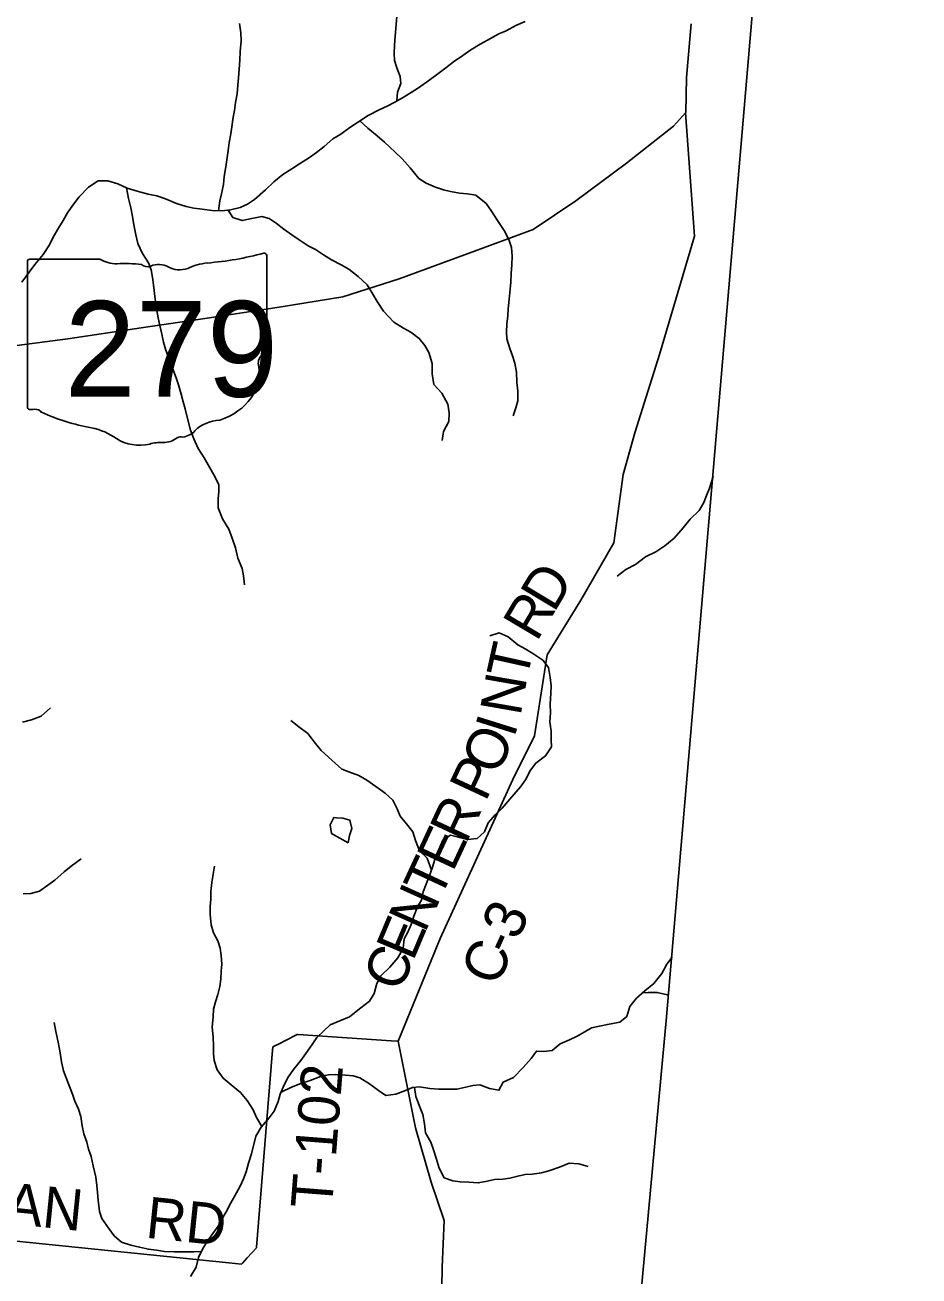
# Model space of a CAD drawing. Extents: x 1715311 to 2083412, y 146837 to 553079.
# Drawn here: x 1977507 to 1984007, y 316815 to 325907 of the extents above; entities that cross this region are included whole.
import ezdxf

# ---------------------------------------------------------------- set-up
doc = ezdxf.new("R2010")
doc.units = 0
for name, color, linetype in [('GM_X_Adjacent_County', 7, 'Continuous'), ('GM_X_County', 7, 'Continuous'), ('GM_X_County_Road', 7, 'Continuous'), ('GM_X_County_Road_Text', 7, 'Continuous'), ('GM_X_Minor_Lake', 7, 'Continuous'), ('GM_X_Minor_River', 7, 'Continuous'), ('GM_X_State_Location', 7, 'Continuous'), ('GM_X_State_Route', 7, 'Continuous'), ('GM_X_State_Shield', 7, 'Continuous'), ('GM_X_Township', 7, 'Continuous'), ('GM_X_Township_Road', 7, 'Continuous'), ('GM_X_Township_Road_Text', 7, 'Continuous')]:
    doc.layers.add(name, color=color, linetype=linetype)

msp = doc.modelspace()

# ---------------------------------------------------------------- linework, layer by layer
at = {"layer": 'GM_X_Adjacent_County'}
msp.add_lwpolyline([(1962033.5, 309585.4), (1968500, 308993.3), (1969333.1, 308914.5), (1969792.9, 308867.9), (1973036.6, 308563.8), (1974921.4, 308385.3), (1978099, 308006.1), (1980094.8, 307768), (1981158.3, 307641.1), (1981333.8, 309559.5), (1981413.6, 310431.3), (1981491.3, 311279.7), (1981647.4, 312985.2), (1981968.5, 316493.7), (1982170.3, 318699.4), (1982895.7, 327173.9), (1982963.5, 327965.4), (1983031.4, 328758.3), (1983804.4, 337791.6), (1984006.9, 340156)], dxfattribs=at)
at = {"layer": 'GM_X_County'}
msp.add_lwpolyline([(1984006.9, 340156), (1983804.4, 337791.6), (1983031.4, 328758.3), (1982963.5, 327965.4), (1982895.7, 327173.9), (1982170.3, 318699.4), (1981968.5, 316493.7), (1981647.4, 312985.2), (1981491.3, 311279.7), (1981413.6, 310431.3), (1981333.8, 309559.5), (1981158.3, 307641.1), (1980094.8, 307768), (1978099, 308006.1), (1974921.4, 308385.3), (1973036.6, 308563.8), (1969792.9, 308867.9), (1969333.1, 308914.5), (1968500, 308993.3), (1962033.5, 309585.4)], dxfattribs=at)
at = {"layer": 'GM_X_County_Road'}
msp.add_lwpolyline([(1982309.1, 325269.3), (1982373.6, 324372.1), (1982119.8, 323512.1), (1981939.8, 322942.5), (1981857.2, 322640.8), (1981787.4, 322144.6), (1981548.5, 321726.1), (1981302.5, 321329.1), (1981211.7, 320739.7), (1981053.3, 320422.8), (1980525.4, 319268.8), (1980221.2, 318521.1), (1980345.4, 317891), (1980459.9, 317497.1), (1980555, 317217.4), (1980540.7, 316878.2), (1980535, 316580.4)], dxfattribs=at)
at = {"layer": 'GM_X_Minor_Lake'}
for points in [[(1979772.9, 320145.5), (1979753.3, 320146.7), (1979725.4, 320094.6), (1979735.5, 320030.5), (1979857.5, 319962.6)], [(1979857.5, 319962.6), (1979867.4, 320016.7), (1979883.3, 320066.8), (1979869.2, 320128.9), (1979817.2, 320142.8), (1979772.9, 320145.5)]]:
    msp.add_lwpolyline(points, dxfattribs=at)
at = {"layer": 'GM_X_Minor_River'}
for points in [[(1977483.1, 324037.9), (1977536.9, 324112.1), (1977578.8, 324166.3), (1977638.5, 324240.5), (1977684.3, 324308.7), (1977712.2, 324364.8), (1977754, 324435), (1977783.9, 324487.2), (1977815.7, 324541.3), (1977853.6, 324597.5), (1977901.4, 324659.7), (1977969.1, 324729.9), (1978039, 324774.1), (1978108.9, 324774.2), (1978180.8, 324752.4), (1978248.8, 324722.5), (1978322.7, 324698.6), (1978402.6, 324678.7), (1978466.6, 324664.8), (1978528.5, 324642.9), (1978608.5, 324609), (1978678.4, 324589.1), (1978734.4, 324577.2), (1978794.3, 324569.3), (1978864.2, 324559.5), (1978938.1, 324555.6), (1979000, 324563.7), (1979071.9, 324581.9), (1979123.8, 324606), (1979175.6, 324640.2), (1979255.4, 324710.5), (1979317.2, 324768.7), (1979381, 324820.9), (1979446.8, 324863.1), (1979502.7, 324897.2), (1979574.5, 324945.5), (1979626.4, 324979.6), (1979682.2, 325023.8), (1979744, 325080), (1979803.9, 325114.2), (1979867.7, 325162.4), (1979931.5, 325204.6), (1980001.3, 325250.8), (1980083.1, 325291), (1980141, 325317.1), (1980194.9, 325347.3), (1980250.7, 325377.5), (1980314.6, 325417.6), (1980368.4, 325449.8), (1980442.2, 325504), (1980498.1, 325544.2), (1980565.9, 325596.4), (1980621.7, 325638.6), (1980689.5, 325686.8), (1980747.4, 325727), (1980817.2, 325769.2), (1980869.1, 325797.3), (1980952.9, 325843.6), (1981004.8, 325865.7), (1981074.6, 325903.9), (1981144.4, 325934.1)], [(1978913.4, 324556.9), (1978924, 324629.7), (1978935.9, 324679.8), (1978949.7, 324747.9), (1978955.6, 324806), (1978967.5, 324876.1), (1978977.3, 324944.2), (1978985.2, 324996.3), (1978991.1, 325052.4), (1979003, 325116.6), (1979010.9, 325166.6), (1979020.7, 325236.8), (1979030.6, 325286.9), (1979038.5, 325343), (1979048.4, 325407.1), (1979054.2, 325471.2), (1979060.1, 325523.3), (1979064, 325585.4), (1979069.9, 325651.5), (1979071.7, 325715.6), (1979077.6, 325791.7), (1979075.5, 325849.8), (1979067.4, 325917.9)], [(1980210.5, 325355.7), (1980214.7, 325419.4), (1980238.6, 325481.6), (1980234.5, 325533.6), (1980210.4, 325595.7), (1980192.3, 325649.7), (1980192.2, 325701.8), (1980194.1, 325759.9), (1980198, 325826), (1980209.7, 325970.2)], [(1979940.8, 325210.7), (1979999.5, 325156.6), (1980067.5, 325102.7), (1980121.5, 325056.7), (1980197.6, 324982.8), (1980249.6, 324934.8), (1980307.6, 324868.8), (1980369.7, 324792.8), (1980423.7, 324756.9), (1980491.6, 324729), (1980549.6, 324709.1), (1980601.5, 324697.2), (1980665.5, 324685.3), (1980723.4, 324681.4), (1980785.3, 324669.5), (1980859.3, 324609.5), (1980899.4, 324555.5), (1980941.4, 324487.5), (1980991.5, 324413.5), (1981023.6, 324347.5), (1981043.7, 324289.4), (1981047.8, 324227.4), (1981045.9, 324163.3), (1981042, 324101.2), (1981038.2, 324037.1), (1981034.3, 323987), (1981026.4, 323914.9), (1981020.5, 323844.7), (1981016.6, 323792.7), (1981010.8, 323732.5), (1981008.9, 323676.5), (1981011, 323626.4), (1981033.1, 323556.3), (1981051.1, 323502.3), (1981069.2, 323450.2), (1981079.3, 323384.2), (1981083.5, 323310.1), (1981089.6, 323246), (1981089.7, 323175.9), (1981075.8, 323123.8), (1981056, 323065.6)], [(1978245, 324724.1), (1978258.9, 324646.4), (1978277, 324578.3), (1978289.1, 324516.2), (1978299.2, 324454.2), (1978313.3, 324382.1), (1978327.4, 324320), (1978361.5, 324246), (1978405.6, 324178), (1978423.6, 324127.9), (1978433.7, 324071.9), (1978441.8, 324019.8), (1978454, 323915.7), (1978462.1, 323845.6), (1978474.2, 323779.5), (1978488.3, 323723.5), (1978502.4, 323659.4), (1978514.5, 323603.3), (1978528.6, 323551.3), (1978556.7, 323471.2), (1978578.8, 323413.2), (1978606.9, 323343.1), (1978622.9, 323291.1), (1978643, 323223), (1978657.1, 323169), (1978671.2, 323116.9), (1978691.3, 323038.8), (1978711.4, 322962.8), (1978733.5, 322898.7), (1978765.6, 322828.7), (1978809.7, 322760.7), (1978847.8, 322692.6), (1978879.8, 322638.6), (1978915.9, 322566.6), (1978916, 322516.5), (1978912.1, 322464.4), (1978910.2, 322398.3), (1978942.3, 322318.3), (1978988.4, 322242.3), (1979012.5, 322178.2), (1979036.6, 322108.2), (1979054.7, 322032.1), (1979086.8, 321958), (1979094.9, 321904), (1979103, 321837.9)], [(1978984.9, 324561.7), (1979018.1, 324507.7), (1979086, 324485.8), (1979155.9, 324502), (1979229.8, 324516.1), (1979281.7, 324500.2), (1979333.7, 324466.3), (1979387.7, 324424.3), (1979447.7, 324382.4), (1979499.7, 324346.4), (1979565.7, 324302.5), (1979619.7, 324276.5), (1979677.7, 324236.6), (1979735.7, 324200.7), (1979805.6, 324164.8), (1979861.6, 324132.8), (1979929.6, 324078.9), (1979995.7, 324018.9), (1980035.7, 323950.9), (1980067.8, 323898.9), (1980113.9, 323826.9), (1980187.9, 323746.9), (1980259.9, 323705), (1980311.9, 323675), (1980373.9, 323629.1), (1980413.9, 323577.1), (1980442, 323527.1), (1980468.1, 323447), (1980466.2, 323370.9), (1980480.3, 323294.8), (1980536.4, 323230.8), (1980580.5, 323150.8), (1980590.6, 323088.8), (1980588.7, 323024.6), (1980550.9, 322952.5), (1980539, 322888.3)], [(1982510.2, 322625.2), (1982484.9, 322539.8), (1982461.1, 322487.7), (1982443.2, 322437.6), (1982409.3, 322379.4), (1982343.6, 322315.2), (1982291.8, 322253), (1982228, 322178.7), (1982158.2, 322122.5), (1982092.4, 322078.3), (1982018.5, 322042.1), (1981946.7, 321985.9), (1981874.9, 321949.7), (1981813.1, 321901.5)], [(1979865.8, 318698.5), (1979947.6, 318763), (1980011.4, 318811.2), (1980045.3, 318867.4), (1980065.1, 318939.5), (1980093, 318995.7), (1980158.8, 319059.9), (1980218.6, 319126.1), (1980256.4, 319198.3), (1980264.2, 319264.4), (1980290.1, 319314.5), (1980314, 319368.7), (1980333.8, 319428.8), (1980361.7, 319497), (1980389.5, 319547.1), (1980401.4, 319607.2), (1980453.1, 319737.5), (1980473, 319793.6), (1980490.8, 319857.8), (1980522.6, 319931.9), (1980544.5, 319982), (1980600.3, 320018.2), (1980724.2, 319986.4), (1980794.1, 319994.6), (1980848, 320042.8), (1980873.8, 320108.9), (1980925.6, 320167.1), (1980977.4, 320215.3), (1981031.2, 320281.5), (1981109, 320369.8), (1981146.8, 320419.9), (1981182.6, 320490.1), (1981220.5, 320542.2), (1981292.3, 320594.5), (1981334.1, 320660.6), (1981332, 320710.7), (1981331.9, 320774.8), (1981323.8, 320842.9), (1981327.7, 320907), (1981325.5, 320971.1), (1981329.4, 321051.2), (1981333.3, 321103.3), (1981325.2, 321165.4), (1981313.1, 321237.5), (1981271, 321291.5), (1981199, 321339.4), (1981143, 321373.3), (1981089.1, 321403.3), (1981021, 321461.2), (1980955.1, 321489.1), (1980887.2, 321466.9)], [(1977489.1, 320841.2), (1977555, 320857.3), (1977624.9, 320883.5), (1977692.7, 320943.7)], [(1980462.7, 319764.7), (1980430.9, 319851.6), (1980374.9, 319905.6), (1980346.8, 319979.6), (1980326.7, 320043.7), (1980280.6, 320101.7), (1980234.6, 320157.7), (1980212.5, 320209.7), (1980180.5, 320273.8), (1980126.4, 320323.7), (1980058.4, 320373.6), (1979992.4, 320419.6), (1979934.5, 320453.5), (1979862.5, 320479.4), (1979810.5, 320499.3), (1979738.5, 320563.3), (1979660.5, 320633.2), (1979618.5, 320685.2), (1979562.4, 320757.2), (1979498.4, 320805.1), (1979440.4, 320853.1)], [(1977493.5, 319591.3), (1977549.4, 319595.5), (1977613.3, 319611.6), (1977673.1, 319655.8), (1977725, 319692), (1977790.8, 319752.2), (1977842.6, 319792.3), (1977914.4, 319846.5)], [(1978875.8, 318698.5), (1978877.8, 318754.6), (1978891.8, 318806.7), (1978907.9, 318860.8), (1978923.9, 318918.9), (1978931.9, 318971), (1978933.9, 319029.1), (1978938, 319081.2), (1978934, 319143.3), (1978926, 319197.4), (1978908, 319251.5), (1978878, 319309.5), (1978859.9, 319367.6), (1978852, 319441.7), (1978854, 319499.8), (1978858, 319553.9), (1978858, 319610), (1978866, 319674.1), (1978876.1, 319736.2), (1978884.1, 319792.3)], [(1981883, 318699.8), (1981904.9, 318773), (1981952.7, 318833.2), (1982012.5, 318887.4), (1982078.3, 318941.6), (1982138.1, 319013.8), (1982173.9, 319080), (1982211.3, 319133)], [(1981996, 318872.5), (1982038.5, 318875.4), (1982104.4, 318875.6), (1982178.3, 318857.7), (1982187.8, 318857.7)], [(1979368.3, 318151.2), (1979445.5, 318187.6), (1979513.6, 318213.7), (1979579.6, 318235.7), (1979655.7, 318263.8), (1979713.8, 318275.8), (1979763.9, 318279.9), (1979836, 318273.9), (1979892, 318269.9), (1979942.1, 318253.9), (1980012.1, 318211.9), (1980078.2, 318163.8), (1980130.2, 318125.8), (1980204.3, 318135.8), (1980274.4, 318163.9), (1980324.5, 318183.9), (1980374.5, 318190), (1980450.6, 318178), (1980516.7, 318172), (1980646.8, 318172), (1980712.9, 318188.1), (1980763, 318198.1), (1980813, 318204.2), (1980883.1, 318176.2), (1980953.2, 318164.2), (1980983.2, 318224.3), (1981059.3, 318256.4), (1981129.4, 318330.5), (1981187.5, 318396.6), (1981225.6, 318448.8), (1981275.6, 318446.8), (1981339.7, 318454.8), (1981397.8, 318502.9), (1981465.8, 318531), (1981521.9, 318557.1), (1981572, 318587.1), (1981626, 318617.2), (1981742, 318643.5), (1981832.9, 318659.2), (1981883, 318699.8)], [(1978790.4, 316993.4), (1978734.4, 316991.3), (1978680.3, 316989.3), (1978594.2, 316991.3), (1978522.1, 316993.3), (1978462.1, 317001.2), (1978404, 317009.2), (1978339.9, 317025.2), (1978275.9, 317039.2), (1978207.8, 317061.2), (1978155.8, 317107.3), (1978115.7, 317159.4), (1978065.7, 317233.5), (1978049.7, 317283.5), (1978039.7, 317365.7), (1978033.7, 317421.8), (1978029.7, 317471.8), (1978021.7, 317533.9), (1978003.7, 317616.1), (1977987.7, 317682.2), (1977969.7, 317736.2), (1977955.7, 317788.3), (1977935.7, 317848.4), (1977921.7, 317906.5), (1977913.7, 317974.6), (1977895.7, 318026.7), (1977869.7, 318084.8), (1977851.7, 318136.9), (1977829.7, 318190.9), (1977805.6, 318255), (1977787.6, 318305.1), (1977771.6, 318371.2), (1977761.6, 318437.3), (1977747.6, 318513.4), (1977731.6, 318591.5), (1977719.7, 318657.7)], [(1978710.3, 316811), (1978750.4, 316879.2), (1978768.4, 316949.3), (1978800.5, 317013.4), (1978836.5, 317073.5), (1978872.6, 317123.6), (1978910.6, 317175.7), (1978938.7, 317227.8), (1978970.7, 317281.9), (1979002.8, 317346), (1979032.8, 317398.1), (1979070.9, 317468.3), (1979094.9, 317520.3), (1979115, 317572.4), (1979133, 317634.6), (1979153, 317702.7), (1979185.1, 317830.9), (1979225.2, 317897), (1979281.2, 317963.1), (1979319.3, 318013.2), (1979347.3, 318083.4), (1979361.4, 318135.5), (1979391.4, 318203.6), (1979421.5, 318259.7), (1979459.5, 318315.8), (1979511.6, 318379.9), (1979549.7, 318432), (1979595.7, 318496.1), (1979629.8, 318548.2), (1979726.1, 318640.1), (1979865.8, 318698.5)], [(1979228.7, 317901.2), (1979191.1, 317967.1), (1979165.1, 318021.2), (1979121.1, 318091.3), (1979073.1, 318149.4), (1979005, 318203.4), (1978946.9, 318251.5), (1978902.9, 318313.6), (1978882.9, 318381.7), (1978876.9, 318431.8), (1978876.9, 318485.8), (1978874.9, 318552), (1978866.9, 318624.1), (1978875.8, 318698.5)], [(1980338, 318185.6), (1980348.5, 318119.8), (1980380.5, 318037.7), (1980398.5, 317987.6), (1980412.5, 317921.5), (1980418.5, 317855.4), (1980456.5, 317787.3), (1980476.5, 317731.3), (1980496.5, 317671.2), (1980518.5, 317599.1), (1980554.6, 317529), (1980618.6, 317507), (1980670.7, 317499), (1980734.8, 317497), (1980802.8, 317491), (1980866.9, 317503), (1980921, 317515.1), (1980981.1, 317519.1), (1981031.1, 317525.2), (1981089.2, 317541.2), (1981143.2, 317553.2), (1981195.3, 317555.3), (1981261.4, 317563.3), (1981315.4, 317579.4), (1981393.5, 317605.5), (1981463.6, 317633.5), (1981533.7, 317629.5), (1981601.8, 317611.5)]]:
    msp.add_lwpolyline(points, dxfattribs=at)
at = {"layer": 'GM_X_State_Route'}
msp.add_lwpolyline([(1977334.9, 323563.7), (1977819, 323625.4), (1978351.2, 323705.3), (1978831.4, 323777), (1979355.6, 323856.9), (1979817.7, 323930.6), (1980227.6, 324062.2), (1980729.5, 324246.4), (1981201.4, 324420.3), (1981513, 324629.9), (1981880.5, 324903.8), (1982222, 325171.7), (1982309.1, 325269.3), (1982311.8, 325272.2), (1982317.1, 325524.9), (1982350, 325916.1)], dxfattribs=at)
at = {"layer": 'GM_X_State_Shield'}
for p, q in [((1977524.2, 324187.5), (1977524.2, 323130.9)), ((1978051, 324205.7), (1977541.3, 324205.7)), ((1979264.4, 323679.2), (1979264.4, 324231.9)), ((1979264.2, 323679.3), (1979264.4, 323679.2))]:
    msp.add_line(p, q, dxfattribs=at)
for centre, major_axis, start_param, end_param in [((1978644.5, 325646.3), (1845.5, 0), 4.814394, 5.042369), ((1979245.1, 324234.2), (19.4, 0), 6.141152, 7.989035), ((1977544.1, 324189.8), (20.2, 0), 1.712693, 3.28349), ((1978172.3, 324328.4), (195.5, 0), 4.042523, 4.731795), ((1978237.2, 323612.5), (702, 0), 1.404758, 1.657858), ((1978396.5, 324195.3), (56.4, 0), 3.836095, 5.185415), ((1978479.4, 324073.1), (117.3, 0), 0.950623, 2.079405), ((1978879.9, 323883), (371.3, 0), 1.699011, 2.107814), ((1978630.7, 324240.6), (141.1, 0), 4.081561, 5.145723), ((1979259.9, 323638.6), (30, 0), 1.883978, 3.671073), ((1979069.2, 323568.7), (180, 0), 5.934695, 6.695948), ((1979243.7, 323677), (20.7, 0), 5.05454, 6.418171), ((1979333.8, 323447.9), (130.9, 0), 2.387724, 3.262537), ((1978747.9, 323377.5), (461.6, 0), 5.101752, 6.440018), ((1977544.3, 323128.6), (20.3, 0), 3.00124, 4.508301), ((1977547.4, 323236.7), (155.2, 0), 4.665946, 4.897461), ((1977579.2, 323069.9), (56, 0), 0.519207, 1.627899), ((1978285.8, 324019.3), (1332.7, 0), 4.195997, 4.488961), ((1977888.4, 322656.2), (417, 0), 0.823519, 1.323587), ((1978942.5, 322834.3), (252.8, 0), 1.647645, 2.488434), ((1978339.4, 323064.7), (264.6, 0), 4.026481, 4.996735), ((1978511.6, 322985.6), (141, 0), 4.691044, 5.507374), ((1978639.2, 322883.2), (39.7, 0), 1.147584, 2.315152), ((1978622.2, 323028.5), (149.1, 0), 4.937069, 5.64225), ((1978492.3, 322699.4), (217.4, 0), 1.495662, 1.94098)]:
    msp.add_ellipse(centre, major_axis=major_axis, ratio=0.8, start_param=start_param, end_param=end_param, dxfattribs=at)
at = {"layer": 'GM_X_Township'}
msp.add_lwpolyline([(1984006.9, 340156), (1983804.4, 337791.6), (1983031.4, 328758.3), (1982963.5, 327965.4), (1982895.7, 327173.9), (1982170.3, 318699.4), (1981968.5, 316493.7), (1981647.4, 312985.2), (1981491.3, 311279.7), (1981413.6, 310431.3), (1981333.8, 309559.5), (1981158.3, 307641.1), (1980094.8, 307768), (1978099, 308006.1), (1974921.4, 308385.3), (1973036.6, 308563.8), (1969792.9, 308867.9), (1969333.1, 308914.5), (1968500, 308993.3), (1962033.5, 309585.4)], dxfattribs=at)
at = {"layer": 'GM_X_Township_Road'}
msp.add_lwpolyline([(1980221.2, 318521.1), (1980169.2, 318524.6), (1979493.8, 318569.7), (1979484.9, 318570.3), (1979400.1, 318526.8), (1979353.7, 318503.1), (1979308.5, 318479.9), (1979304.2, 318426.7), (1979190.8, 317025.3), (1979190.3, 317020.2), (1979123.3, 316946.9), (1979088.1, 316908.5), (1979080.1, 316899.7), (1978988.3, 316909.1), (1976087, 317206)], dxfattribs=at)

# ---------------------------------------------------------------- texts
at = {"layer": 'GM_X_County_Road_Text'}
for s, rotation, p in [('D', 58.98626, (1981352.7, 321629.4)), ('R', 59.33477, (1981227.2, 321417.9)), ('T', 77.48048, (1981154.4, 321135.9)), ('N', 80.08053, (1981109.6, 320879.4)), ('O', 66.23226, (1980943.5, 320444.6)), ('I', 72.60729, (1981062.7, 320720.3)), ('P', 64.9929, (1980855.1, 320254.7)), ('R', 64.9939, (1980711.8, 319947.6)), ('E', 64.99139, (1980617, 319744.3)), ('T', 65.01054, (1980522.2, 319540.9)), ('N', 65.7749, (1980414.3, 319301.1)), ('3', 65.42985, (1981088.3, 319245.9)), ('E', 67.15761, (1980327.9, 319096.1)), ('C', 66.9454, (1980941.9, 318908.8)), ('-', 65.68007, (1981037.7, 319134)), ('C', 67.88332, (1980235.5, 318868.7))]:
    msp.add_text(s, height=300, rotation=rotation, dxfattribs=at).set_placement(p)
at = {"layer": 'GM_X_State_Location'}
for s in ['s', 'r']:
    msp.add_text(s, height=1, dxfattribs=at).set_placement((1978374.7, 323589))
msp.add_text('279', height=1, rotation=0.00001, dxfattribs=at).set_placement((1978021.7, 323516.2))
at = {"layer": 'GM_X_State_Shield'}
msp.add_text('279', height=696.1, dxfattribs=at).set_placement((1977794.1, 323205.4))
at = {"layer": 'GM_X_Township_Road_Text'}
for s, rotation, p in [('T-102', 85.51568, (1979737.6, 317296.4)), ('ALBAN', 354.19347, (1976603.7, 317274.2)), ('RD', 354.04244, (1978377.2, 317093.7))]:
    msp.add_text(s, height=300, rotation=rotation, dxfattribs=at).set_placement(p)

doc.saveas('drawing.dxf')
